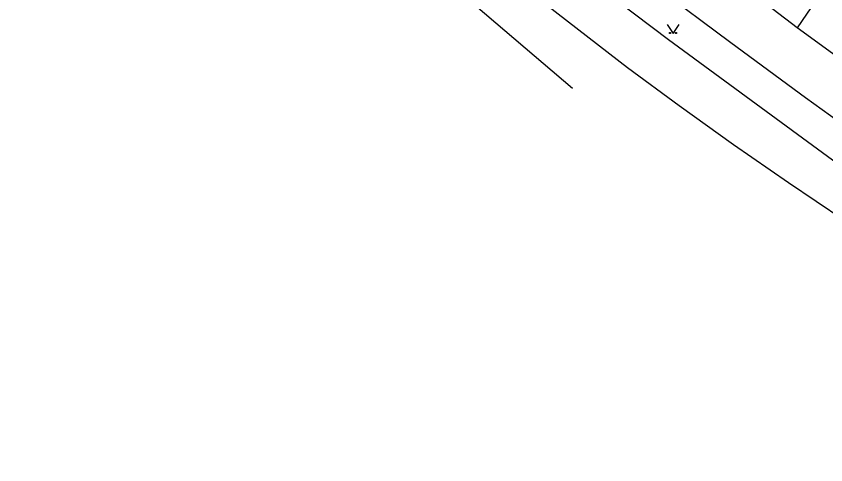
# Model space of a CAD drawing. Extents: x -584400 to -581602, y -1210894 to -1208793.
# Drawn here: x -583244 to -583176.4, y -1209997.8 to -1209960.4 of the extents above; entities that cross this region are included whole.
import ezdxf

# ---------------------------------------------------------------- set-up
doc = ezdxf.new("R2010")
doc.units = 0
for name, color, linetype in [('ROZHRANÍ_PLOCH', 7, 'Continuous'), ('VÝŠKOPIS', 7, 'Continuous'), ('ZN_KULTUR', 7, 'Continuous')]:
    doc.layers.add(name, color=color, linetype=linetype)

msp = doc.modelspace()

# ---------------------------------------------------------------- linework, layer by layer
at = {"layer": 'ROZHRANÍ_PLOCH'}
for points in [[(-583243.95, -1209930.05), (-583227.47, -1209940.92), (-583197.55, -1209966.41)], [(-583131.61, -1209997.81), (-583135.77, -1209994.75), (-583139.18, -1209992.32), (-583142.64, -1209989.95), (-583146.14, -1209987.64), (-583149.69, -1209985.41), (-583153.28, -1209983.24), (-583156.9, -1209981.15), (-583159.66, -1209979.62), (-583162.72, -1209977.78), (-583165.74, -1209975.87), (-583168.71, -1209973.9), (-583171.85, -1209971.72), (-583178.12, -1209967.21), (-583184.35, -1209962.63), (-583190.53, -1209958), (-583196.66, -1209953.29), (-583204.05, -1209947.49)], [(-583178.8, -1209961.39), (-583184.81, -1209956.78)], [(-583176.9, -1209958.56), (-583178.8, -1209961.39)], [(-583175.54, -1209963.76), (-583178.8, -1209961.39)]]:
    msp.add_lwpolyline(points, dxfattribs=at)
at = {"layer": 'VÝŠKOPIS'}
for points in [[(-583189.54, -1209962.38), (-583209.18, -1209947.55), (-583222.89, -1209935.93), (-583240.17, -1209919.94)], [(-583192.96, -1209964.72), (-583211.68, -1209950.22), (-583225.06, -1209938.42), (-583243.04, -1209921.42)], [(-583149.05, -1209989.94), (-583153.99, -1209986.36), (-583173.23, -1209974.34), (-583189.54, -1209962.38)], [(-583151.96, -1209992.14), (-583158.86, -1209987.83), (-583165.72, -1209983.44), (-583174.92, -1209977.41), (-583179.54, -1209974.3), (-583184.12, -1209971.13), (-583188.65, -1209967.89), (-583192.96, -1209964.72)]]:
    msp.add_lwpolyline(points, dxfattribs=at)
at = {"layer": 'ZN_KULTUR'}
msp.add_lwpolyline([(-583189.66, -1209961.12), (-583189.16, -1209961.87), (-583188.66, -1209961.12)], dxfattribs=at)
for centre in [(-583189.41, -1209961.82), (-583188.91, -1209961.82)]:
    msp.add_circle(centre, 0.05, dxfattribs=at)

doc.saveas('drawing.dxf')
